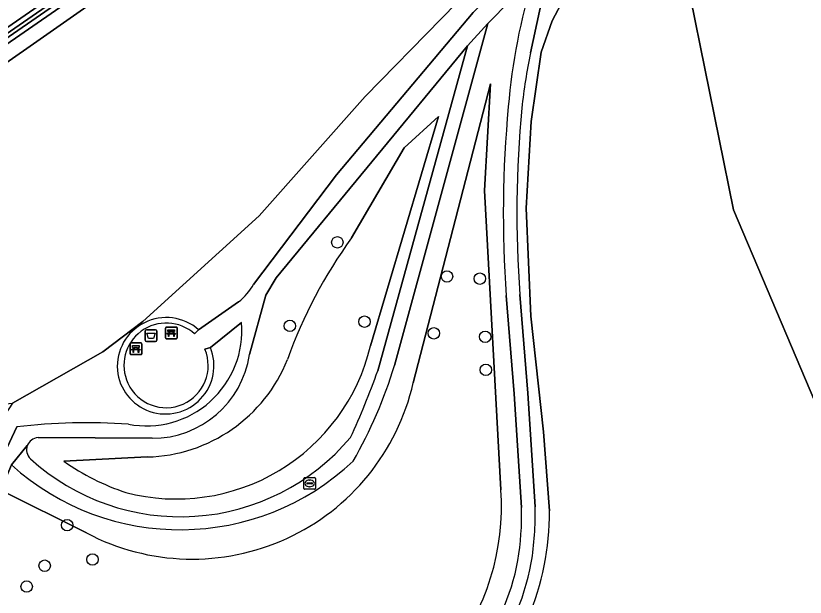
# Model space of a CAD drawing. Extents: x 155018 to 156648, y 383979 to 385733.
# Drawn here: x 155680.8 to 155748.2, y 384049.4 to 384099 of the extents above; entities that cross this region are included whole.
import ezdxf

# ---------------------------------------------------------------- set-up
doc = ezdxf.new("R2010")
doc.units = 0
for name, color, linetype in [('IMGEO_Afvalbak', 7, 'Continuous'), ('IMGEO_Bank', 7, 'Continuous'), ('IMGEO_Berm_groen', 7, 'Continuous'), ('IMGEO_Boom', 7, 'Continuous'), ('IMGEO_Groenvoorziening', 7, 'Continuous'), ('IMGEO_Kolk', 7, 'Continuous'), ('IMGEO_Muur', 7, 'Continuous'), ('IMGEO_Oever', 7, 'Continuous'), ('IMGEO_Voetpad_halfverhard', 7, 'Continuous'), ('IMGEO_Waterloop', 7, 'Continuous')]:
    doc.layers.add(name, color=color, linetype=linetype)

msp = doc.modelspace()

# ---------------------------------------------------------------- linework, layer by layer
at = {"layer": 'IMGEO_Afvalbak'}
for p, q in [((155691.86, 384071.305), (155691.86, 384072.105)), ((155691.86, 384072.105), (155691.86, 384071.305)), ((155691.96, 384072.205), (155692.75, 384072.205)), ((155692.75, 384072.205), (155691.96, 384072.205)), ((155692.85, 384072.105), (155692.85, 384071.305)), ((155692.85, 384071.305), (155692.85, 384072.105)), ((155692.75, 384071.205), (155691.96, 384071.205)), ((155691.96, 384071.205), (155692.75, 384071.205))]:
    msp.add_line(p, q, dxfattribs=at)
msp.add_lwpolyline([(155692.003, 384071.919), (155692.707, 384071.919), (155692.558, 384071.449), (155692.152, 384071.449), (155692.003, 384071.919)], dxfattribs=at)
for centre, start, end in [((155691.96, 384072.105), 90, 180), ((155691.96, 384072.105), 90, 180), ((155692.75, 384072.105), 0, 90), ((155692.75, 384072.105), 360, 90), ((155691.96, 384071.305), 180, 270), ((155691.96, 384071.305), 180, 270), ((155692.75, 384071.305), 270, 0), ((155692.75, 384071.305), 270, 0)]:
    msp.add_arc(centre, 0.1, start, end, dxfattribs=at)
at = {"layer": 'IMGEO_Bank'}
for p, q in [((155693.665, 384072.434), (155694.506, 384072.434)), ((155694.506, 384072.434), (155693.665, 384072.434)), ((155693.59, 384071.509), (155693.59, 384072.35)), ((155693.59, 384072.35), (155693.59, 384071.509)), ((155694.287, 384071.832), (155693.894, 384071.832)), ((155693.899, 384071.94), (155693.899, 384072.046)), ((155693.943, 384072.046), (155693.943, 384071.94)), ((155694.231, 384072.052), (155693.949, 384072.052)), ((155693.949, 384071.934), (155694.231, 384071.934)), ((155694.237, 384071.94), (155694.237, 384072.046)), ((155694.281, 384072.046), (155694.281, 384071.94)), ((155694.59, 384072.359), (155694.59, 384071.518)), ((155694.59, 384071.518), (155694.59, 384072.359)), ((155690.64, 384071.081), (155691.481, 384071.081)), ((155691.481, 384071.081), (155690.64, 384071.081)), ((155694.515, 384071.434), (155693.674, 384071.434)), ((155693.674, 384071.434), (155694.515, 384071.434)), ((155690.565, 384070.156), (155690.565, 384070.997)), ((155690.565, 384070.997), (155690.565, 384070.156)), ((155691.262, 384070.479), (155690.869, 384070.479)), ((155690.874, 384070.587), (155690.874, 384070.693)), ((155690.918, 384070.693), (155690.918, 384070.587)), ((155691.206, 384070.699), (155690.924, 384070.699)), ((155690.924, 384070.581), (155691.206, 384070.581)), ((155691.212, 384070.587), (155691.212, 384070.693)), ((155691.256, 384070.693), (155691.256, 384070.587)), ((155691.565, 384071.006), (155691.565, 384070.165)), ((155691.565, 384070.165), (155691.565, 384071.006)), ((155691.49, 384070.081), (155690.649, 384070.081)), ((155690.649, 384070.081), (155691.49, 384070.081))]:
    msp.add_line(p, q, dxfattribs=at)
for points in [[(155693.837, 384071.832), (155693.695, 384071.832), (155693.807, 384071.934), (155693.893, 384071.934)], [(155693.893, 384072.052), (155693.807, 384072.052), (155693.807, 384072.213), (155694.37, 384072.213), (155694.37, 384072.052), (155694.287, 384072.052)], [(155693.887, 384071.825), (155693.887, 384071.618), (155693.844, 384071.618), (155693.844, 384071.825)], [(155694.287, 384071.934), (155694.37, 384071.934), (155694.482, 384071.832), (155694.343, 384071.832)], [(155694.337, 384071.825), (155694.337, 384071.618), (155694.293, 384071.618), (155694.293, 384071.825)], [(155690.812, 384070.479), (155690.67, 384070.479), (155690.782, 384070.581), (155690.868, 384070.581)], [(155690.868, 384070.699), (155690.782, 384070.699), (155690.782, 384070.86), (155691.345, 384070.86), (155691.345, 384070.699), (155691.262, 384070.699)], [(155690.862, 384070.472), (155690.862, 384070.265), (155690.819, 384070.265), (155690.819, 384070.472)], [(155691.262, 384070.581), (155691.345, 384070.581), (155691.457, 384070.479), (155691.318, 384070.479)], [(155691.312, 384070.472), (155691.312, 384070.265), (155691.268, 384070.265), (155691.268, 384070.472)]]:
    msp.add_lwpolyline(points, dxfattribs=at)
for centre, radius, start, end in [((155693.668, 384072.356), 0.0779, 92.4484, 184.28452), ((155693.668, 384072.356), 0.0779, 92.4484, 184.28452), ((155694.512, 384072.356), 0.0779, 2.4484, 94.28452), ((155694.512, 384072.356), 0.0779, 2.4484, 94.28452), ((155693.837, 384071.825), 0.00671, 2.89567, 87.10433), ((155693.894, 384071.825), 0.00671, 92.89567, 177.10433), ((155693.892, 384072.045), 0.00671, 2.89567, 87.10433), ((155693.892, 384071.941), 0.00671, 272.89567, 357.10433), ((155693.949, 384072.045), 0.00671, 92.89567, 177.10433), ((155693.949, 384071.941), 0.00671, 182.89567, 267.10433), ((155694.231, 384072.045), 0.00671, 2.89567, 87.10433), ((155694.231, 384071.941), 0.00671, 272.89567, 357.10433), ((155694.288, 384072.045), 0.00671, 92.89567, 177.10433), ((155694.288, 384071.941), 0.00671, 182.89567, 267.10433), ((155694.286, 384071.825), 0.00671, 2.89567, 87.10433), ((155694.343, 384071.825), 0.00671, 92.89567, 177.10433), ((155690.643, 384071.003), 0.0779, 92.4484, 184.28452), ((155690.643, 384071.003), 0.0779, 92.4484, 184.28452), ((155691.487, 384071.003), 0.0779, 2.4484, 94.28452), ((155691.487, 384071.003), 0.0779, 2.4484, 94.28452), ((155693.668, 384071.512), 0.0779, 182.4484, 274.28452), ((155693.668, 384071.512), 0.0779, 182.4484, 274.28452), ((155694.512, 384071.512), 0.0779, 272.4484, 4.28452), ((155694.512, 384071.512), 0.0779, 272.4484, 4.28452), ((155690.812, 384070.472), 0.00671, 2.89567, 87.10433), ((155690.869, 384070.472), 0.00671, 92.89567, 177.10433), ((155690.867, 384070.692), 0.00671, 2.89567, 87.10433), ((155690.867, 384070.588), 0.00671, 272.89567, 357.10433), ((155690.924, 384070.692), 0.00671, 92.89567, 177.10433), ((155690.924, 384070.588), 0.00671, 182.89567, 267.10433), ((155691.206, 384070.692), 0.00671, 2.89567, 87.10433), ((155691.206, 384070.588), 0.00671, 272.89567, 357.10433), ((155691.263, 384070.692), 0.00671, 92.89567, 177.10433), ((155691.263, 384070.588), 0.00671, 182.89567, 267.10433), ((155691.261, 384070.472), 0.00671, 2.89567, 87.10433), ((155691.318, 384070.472), 0.00671, 92.89567, 177.10433), ((155690.643, 384070.159), 0.0779, 182.4484, 274.28452), ((155690.643, 384070.159), 0.0779, 182.4484, 274.28452), ((155691.487, 384070.159), 0.0779, 272.4484, 4.28452), ((155691.487, 384070.159), 0.0779, 272.4484, 4.28452)]:
    msp.add_arc(centre, radius, start, end, dxfattribs=at)
at = {"layer": 'IMGEO_Berm_groen'}
for points in [[(155726.381, 384056.744), (155725.876, 384063.479), (155724.805, 384073.381), (155724.391, 384082.583), (155724.818, 384089.971), (155725.678, 384095.915), (155726.613, 384098.573), (155728.876, 384102.843), (155735.976, 384112.625), (155749.933, 384131.855), (155760.641, 384147.193), (155764.719, 384151.453), (155768.998, 384155.923)], [(155764.669, 384155.953), (155763.22, 384153.678), (155759.726, 384148.197), (155755.679, 384142.378), (155751.33, 384136.219), (155743.019, 384124.824), (155733.713, 384112.596), (155728.82, 384106.885), (155726.526, 384104.053), (155724.761, 384095.841)], [(155723.859, 384075.213), (155724.53, 384066.807), (155725.154, 384057.089)]]:
    msp.add_lwpolyline(points, dxfattribs=at)
for centre, radius, start, end in [((155774.731, 384085.638), 51.001, 168.45991, 173.81368), ((155818.926, 384082.171), 95.321, 174.60469, 184.18618), ((155701.523, 384056.273), 23.645, 350.34256, 1.9784), ((155703.613, 384056.501), 22.769, 313.49134, 0.61079), ((155704.747, 384056.039), 20.43, 294.82104, 349.47186)]:
    msp.add_arc(centre, radius, start, end, dxfattribs=at)
at = {"layer": 'IMGEO_Boom'}
for centre in [(155708.274, 384079.671), (155717.635, 384076.759), (155720.44, 384076.57), (155710.593, 384072.895), (155704.221, 384072.535), (155716.509, 384071.904), (155720.902, 384071.611), (155720.949, 384068.786), (155685.191, 384055.525), (155687.363, 384052.594), (155683.277, 384052.063), (155681.733, 384050.281)]:
    msp.add_circle(centre, 0.489, dxfattribs=at)
at = {"layer": 'IMGEO_Groenvoorziening'}
for points in [[(155701.124, 384076.084), (155708.208, 384085.421), (155719.871, 384099.297), (155723.158, 384102.492), (155727.863, 384107.591), (155732.791, 384113.343), (155742.066, 384125.53), (155750.367, 384136.911), (155758.739, 384148.855), (155762.497, 384154.751), (155763.669, 384156.59)], [(155768.998, 384155.923), (155764.719, 384151.453), (155760.641, 384147.193), (155749.933, 384131.855), (155735.976, 384112.625), (155742.117, 384082.439), (155762.225, 384035.043), (155753.408, 384017.919)], [(155723.684, 384105.475), (155731.988, 384115.184), (155740.826, 384126.716), (155758.754, 384151.282), (155745.538, 384140.858), (155677.085, 384092.967), (155657.767, 384078.374)], [(155657.767, 384078.374), (155677.085, 384092.967), (155745.538, 384140.858), (155758.754, 384151.282), (155740.826, 384126.716), (155731.988, 384115.184), (155723.684, 384105.475), (155710.636, 384092.118), (155701.599, 384081.92), (155691.672, 384072.915), (155688.231, 384070.329), (155680.527, 384065.93), (155676.57, 384059.883), (155678.521, 384058.946), (155680.896, 384063.917)], [(155621.34, 384061.696), (155622.436, 384062.208), (155623.589, 384062.747), (155626.808, 384064.364), (155628.43, 384065.179), (155633.683, 384067.819), (155641.293, 384071.922), (155650.566, 384077.696), (155659.737, 384083.659), (155675.478, 384094.859), (155710.222, 384118.86), (155729.793, 384132.699), (155743.562, 384142.109), (155754.438, 384150.072)], [(155755.117, 384149.144), (155744.226, 384141.17), (155730.449, 384131.755), (155710.881, 384117.917), (155676.14, 384093.919), (155665.032, 384085.963), (155660.554, 384082.402), (155651.372, 384076.431), (155642.047, 384070.624), (155634.376, 384066.488), (155629.205, 384063.89), (155627.623, 384063.094), (155624.249, 384061.399), (155623.247, 384060.931), (155622.152, 384060.419)], [(155683.844, 384031.892), (155676.02, 384031.932), (155669.334, 384030.941), (155676.203, 384028.465), (155684.119, 384026.253), (155698.215, 384023.1), (155716.137, 384020.283), (155731.682, 384019.365), (155753.408, 384017.919), (155762.225, 384035.043), (155742.117, 384082.439), (155735.976, 384112.625), (155728.876, 384102.843), (155726.613, 384098.573), (155725.678, 384095.915), (155724.818, 384089.971), (155724.391, 384082.583), (155724.805, 384073.381), (155725.876, 384063.479), (155726.381, 384056.744)], [(155634.036, 384061.317), (155632.1, 384060.23), (155631.735, 384060.031), (155636.55, 384053.638), (155636.902, 384053.827), (155651.736, 384061.909), (155655.252, 384063.513), (155665.636, 384064.506), (155680.527, 384065.93), (155688.231, 384070.329), (155691.672, 384072.915), (155701.599, 384081.92), (155710.636, 384092.118), (155723.684, 384105.475)], [(155724.997, 384102.304), (155721.131, 384098.346), (155713.15, 384069.164)], [(155711.717, 384068.708), (155719.387, 384096.436), (155703.044, 384076.626), (155702.153, 384075.16), (155700.765, 384070.085)], [(155722.245, 384058.553), (155720.828, 384084.085), (155721.341, 384093.21), (155714.754, 384067.669)], [(155714.754, 384067.669), (155721.341, 384093.21), (155720.828, 384084.085), (155722.245, 384058.553)], [(155711.107, 384070.831), (155716.903, 384090.413), (155713.976, 384087.731), (155709.487, 384080.049)], [(155709.487, 384080.049), (155713.976, 384087.731), (155716.903, 384090.413), (155711.107, 384070.831)], [(155723.996, 384057.032), (155723.374, 384066.724), (155722.703, 384075.125)], [(155696.422, 384072.209), (155699.842, 384074.584)], [(155700.098, 384072.833), (155697.433, 384070.698)], [(155692.454, 384062.945), (155682.71, 384063)], [(155692.032, 384061.348), (155684.905, 384060.975)], [(155684.905, 384060.975), (155692.032, 384061.348)], [(155680.429, 384060.68), (155679.529, 384058.512), (155686.846, 384054.862)], [(155686.846, 384054.862), (155679.529, 384058.512), (155675.153, 384047.976), (155670.869, 384049.672), (155665.851, 384036.247), (155686.301, 384035.502), (155694.212, 384035.912), (155701.444, 384036.971)]]:
    msp.add_lwpolyline(points, dxfattribs=at)
for centre, radius, start, end in [((155776.369, 384086.706), 53.687, 163.11054, 175.14417), ((155818.933, 384082.168), 96.487, 174.59864, 184.18628), ((155742.708, 384055.91), 41.065, 143.99655, 160.41766), ((155742.708, 384055.91), 41.065, 143.99655, 160.41766), ((155696.377, 384078.843), 5.49, 309.12807, 329.83312), ((155693.66, 384069.058), 4.19, 48.76731, 184.1579), ((155691.969, 384072.156), 8.157, 259.07983, 4.75964), ((155693.597, 384069.151), 4.136, 185.5147, 21.96025), ((155694.53, 384074.805), 17.046, 255.32229, 346.51808), ((155694.53, 384074.805), 17.046, 255.32229, 346.51808), ((155692.476, 384071.326), 8.381, 269.8479, 351.48401), ((155691.722, 384074.586), 13.241, 271.34279, 338.22184), ((155691.722, 384074.586), 13.241, 271.34279, 338.22184), ((155675.743, 384080.487), 39.083, 330.09376, 343.15882), ((155658.937, 384086.944), 55.841, 334.61777, 340.93977), ((155695.877, 384071.993), 19.366, 242.20293, 347.09791), ((155695.877, 384071.993), 19.366, 242.20293, 347.09791), ((155686.859, 384014.377), 49.897, 85.90248, 96.86315), ((155682.774, 384061.957), 1.045, 93.49327, 160.06676), ((155694.851, 384075.234), 18.995, 227.64697, 319.93416), ((155682.776, 384061.955), 1.047, 160.03586, 226.46234), ((155694.851, 384076.67), 21.534, 227.95123, 313.30875), ((155696.9, 384078.28), 21.056, 235.27201, 251.47701), ((155696.9, 384078.28), 21.056, 235.27201, 251.47701), ((155701.734, 384057.141), 20.56, 321.45517, 3.93728), ((155701.734, 384057.141), 20.56, 321.45517, 3.93728), ((155701.467, 384056.274), 22.541, 350.3838, 1.92583), ((155703.613, 384056.501), 22.769, 313.49134, 0.61079), ((155704.749, 384056.038), 19.269, 295.00553, 349.44747)]:
    msp.add_arc(centre, radius, start, end, dxfattribs=at)
at = {"layer": 'IMGEO_Kolk'}
for p, q in [((155705.48, 384059.59), (155706.332, 384059.59)), ((155705.405, 384058.664), (155705.405, 384059.516)), ((155705.664, 384059.084), (155705.664, 384059.096)), ((155706.102, 384059.047), (155705.704, 384059.047)), ((155705.707, 384059.133), (155706.105, 384059.133)), ((155705.893, 384059.37), (155705.918, 384059.37)), ((155706.148, 384059.096), (155706.148, 384059.084)), ((155706.406, 384059.516), (155706.406, 384058.664)), ((155706.332, 384058.59), (155705.48, 384058.59)), ((155705.916, 384058.81), (155705.891, 384058.81))]:
    msp.add_line(p, q, dxfattribs=at)
for points in [[(155705.48, 384059.59), (155706.332, 384059.59)], [(155705.405, 384058.664), (155705.405, 384059.516)], [(155706.406, 384059.516), (155706.406, 384058.664)], [(155706.332, 384058.59), (155705.48, 384058.59)]]:
    msp.add_lwpolyline(points, dxfattribs=at)
for centre, radius, start, end in [((155705.482, 384059.514), 0.0765, 91.55205, 178.44795), ((155705.482, 384059.514), 0.0765, 91.55205, 178.44795), ((155706.33, 384059.514), 0.0765, 1.55205, 88.44795), ((155706.33, 384059.514), 0.0765, 1.55205, 88.44795), ((155705.704, 384059.093), 0.0403, 85.87752, 175.75265), ((155705.701, 384059.083), 0.0366, 178.93798, 274.71019), ((155706.105, 384059.09), 0.043, 264.86636, 352.45326), ((155706.109, 384059.095), 0.0386, 1.73085, 96.63898), ((155705.482, 384058.666), 0.0765, 181.55205, 268.44795), ((155705.482, 384058.666), 0.0765, 181.55205, 268.44795), ((155706.33, 384058.666), 0.0765, 271.55205, 358.44795), ((155706.33, 384058.666), 0.0765, 271.55205, 358.44795)]:
    msp.add_arc(centre, radius, start, end, dxfattribs=at)
for centre, major_axis, ratio, start_param, end_param in [((155705.892, 384059.09), (-0.387, 0.002), 0.722429, 4.712389, 7.853982), ((155705.917, 384059.09), (-0.39, 0.002), 0.717154, 1.570796, 4.712389)]:
    msp.add_ellipse(centre, major_axis=major_axis, ratio=ratio, start_param=start_param, end_param=end_param, dxfattribs=at)
at = {"layer": 'IMGEO_Muur'}
for points in [[(155696.085, 384071.845), (155696.422, 384072.209)], [(155697.433, 384070.698), (155696.959, 384070.54)]]:
    msp.add_lwpolyline(points, dxfattribs=at)
for centre, radius, start, end in [((155693.66, 384069.058), 4.19, 48.76731, 184.1579), ((155693.66, 384069.165), 3.614, 47.86393, 204.98632), ((155693.597, 384069.151), 4.136, 185.5147, 21.96025), ((155693.645, 384069.149), 3.594, 204.86316, 22.76718)]:
    msp.add_arc(centre, radius, start, end, dxfattribs=at)
at = {"layer": 'IMGEO_Oever'}
for points in [[(155754.438, 384150.072), (155743.562, 384142.109), (155729.793, 384132.699), (155710.222, 384118.86), (155675.478, 384094.859), (155659.737, 384083.659), (155650.566, 384077.696), (155641.293, 384071.922), (155633.683, 384067.819), (155628.43, 384065.179), (155626.808, 384064.364), (155623.589, 384062.747), (155622.436, 384062.208), (155621.34, 384061.696)], [(155595.949, 384052.36), (155596.106, 384051.969), (155596.106, 384051.969), (155599.553, 384053.002), (155602.969, 384054.131), (155606.353, 384055.355), (155611.478, 384057.16), (155616.534, 384059.148), (155621.516, 384061.316), (155621.567, 384061.34), (155622.613, 384061.828), (155622.662, 384061.851), (155623.772, 384062.37), (155627.033, 384064.013), (155628.645, 384064.821), (155633.876, 384067.447), (155641.503, 384071.559), (155650.791, 384077.343), (155659.973, 384083.313), (155675.718, 384094.516), (155710.462, 384118.517), (155730.032, 384132.355), (155743.804, 384141.767), (155754.677, 384149.728)], [(155754.864, 384149.478), (155743.984, 384141.512), (155730.21, 384132.099), (155710.641, 384118.26), (155675.899, 384094.262), (155664.78, 384086.297), (155660.309, 384082.742), (155651.147, 384076.784), (155641.837, 384070.987)], [(155622.152, 384060.419), (155623.247, 384060.931), (155624.249, 384061.399), (155627.623, 384063.094), (155629.205, 384063.89), (155634.376, 384066.488), (155642.047, 384070.624), (155651.372, 384076.431), (155660.554, 384082.402), (155665.032, 384085.963), (155676.14, 384093.919), (155710.881, 384117.917), (155730.449, 384131.755), (155744.226, 384141.17), (155755.117, 384149.144)]]:
    msp.add_lwpolyline(points, dxfattribs=at)
at = {"layer": 'IMGEO_Voetpad_halfverhard'}
for points in [[(155763.669, 384156.59), (155762.497, 384154.751), (155758.739, 384148.855), (155750.367, 384136.911), (155742.066, 384125.53), (155732.791, 384113.343), (155727.863, 384107.591), (155723.158, 384102.492), (155719.871, 384099.297), (155708.208, 384085.421), (155701.124, 384076.084)], [(155700.765, 384070.085), (155702.153, 384075.16), (155703.044, 384076.626), (155719.387, 384096.436), (155721.131, 384098.346), (155724.997, 384102.304), (155726.526, 384104.053), (155728.82, 384106.885), (155733.713, 384112.596), (155743.019, 384124.824), (155751.33, 384136.219), (155755.679, 384142.378), (155759.726, 384148.197), (155763.22, 384153.678), (155764.669, 384155.953)], [(155724.761, 384095.841), (155726.526, 384104.053), (155724.997, 384102.304)], [(155721.131, 384098.346), (155719.387, 384096.436), (155711.717, 384068.708)], [(155713.15, 384069.164), (155721.131, 384098.346)], [(155722.703, 384075.125), (155723.374, 384066.724), (155723.996, 384057.032)], [(155725.154, 384057.089), (155724.53, 384066.807), (155723.859, 384075.213)], [(155699.842, 384074.584), (155696.422, 384072.209), (155696.085, 384071.845)], [(155696.959, 384070.54), (155697.433, 384070.698), (155700.098, 384072.833)], [(155680.896, 384063.917), (155678.521, 384058.946), (155674.541, 384049.347), (155674.338, 384049.424), (155673.834, 384049.602), (155674.182, 384050.521), (155670.487, 384051.946), (155669.752, 384050.152), (155669.878, 384050.075), (155664.644, 384036.558), (155664.043, 384035.007), (155665.24, 384034.852), (155665.851, 384036.247), (155670.869, 384049.672), (155675.153, 384047.976), (155679.529, 384058.512), (155680.429, 384060.68), (155681.791, 384062.313)], [(155682.71, 384063), (155692.454, 384062.945)], [(155681.791, 384062.313), (155680.429, 384060.68)]]:
    msp.add_lwpolyline(points, dxfattribs=at)
for centre, radius, start, end in [((155776.369, 384086.706), 53.687, 163.11054, 175.14417), ((155774.731, 384085.638), 51.001, 168.45991, 173.81368), ((155818.933, 384082.168), 96.487, 174.59864, 184.18628), ((155818.926, 384082.171), 95.321, 174.60469, 184.18618), ((155696.377, 384078.843), 5.49, 309.12807, 329.83312), ((155693.66, 384069.165), 3.614, 47.86393, 204.98632), ((155691.969, 384072.156), 8.157, 259.07983, 4.75964), ((155693.645, 384069.149), 3.594, 204.86316, 22.76718), ((155692.476, 384071.326), 8.381, 269.8479, 351.48401), ((155675.743, 384080.487), 39.083, 330.09376, 343.15882), ((155658.937, 384086.944), 55.841, 334.61777, 340.93977), ((155686.859, 384014.377), 49.897, 85.90248, 96.86315), ((155682.774, 384061.957), 1.045, 93.49327, 160.06676), ((155694.851, 384075.234), 18.995, 227.64697, 319.93416), ((155682.776, 384061.955), 1.047, 160.03586, 226.46234), ((155694.851, 384076.67), 21.534, 227.95123, 313.30875), ((155701.467, 384056.274), 22.541, 350.3838, 1.92583), ((155701.523, 384056.273), 23.645, 350.34256, 1.9784), ((155704.749, 384056.038), 19.269, 295.00553, 349.44747), ((155704.747, 384056.039), 20.43, 294.82104, 349.47186)]:
    msp.add_arc(centre, radius, start, end, dxfattribs=at)
at = {"layer": 'IMGEO_Waterloop'}
for points in [[(155754.677, 384149.728), (155743.804, 384141.767), (155730.032, 384132.355), (155710.462, 384118.517), (155675.718, 384094.516), (155659.973, 384083.313), (155650.791, 384077.343), (155641.503, 384071.559), (155633.876, 384067.447), (155628.645, 384064.821), (155627.033, 384064.013), (155623.772, 384062.37), (155622.662, 384061.851), (155622.613, 384061.828), (155621.567, 384061.34), (155621.516, 384061.316), (155616.534, 384059.148), (155611.478, 384057.16), (155606.353, 384055.355), (155602.969, 384054.131), (155599.553, 384053.002), (155596.106, 384051.969), (155596.106, 384051.969), (155596.353, 384051.351)], [(155641.837, 384070.987), (155651.147, 384076.784), (155660.309, 384082.742), (155664.78, 384086.297), (155675.899, 384094.262), (155710.641, 384118.26), (155730.21, 384132.099), (155743.984, 384141.512), (155754.864, 384149.478)]]:
    msp.add_lwpolyline(points, dxfattribs=at)

doc.saveas('drawing.dxf')
